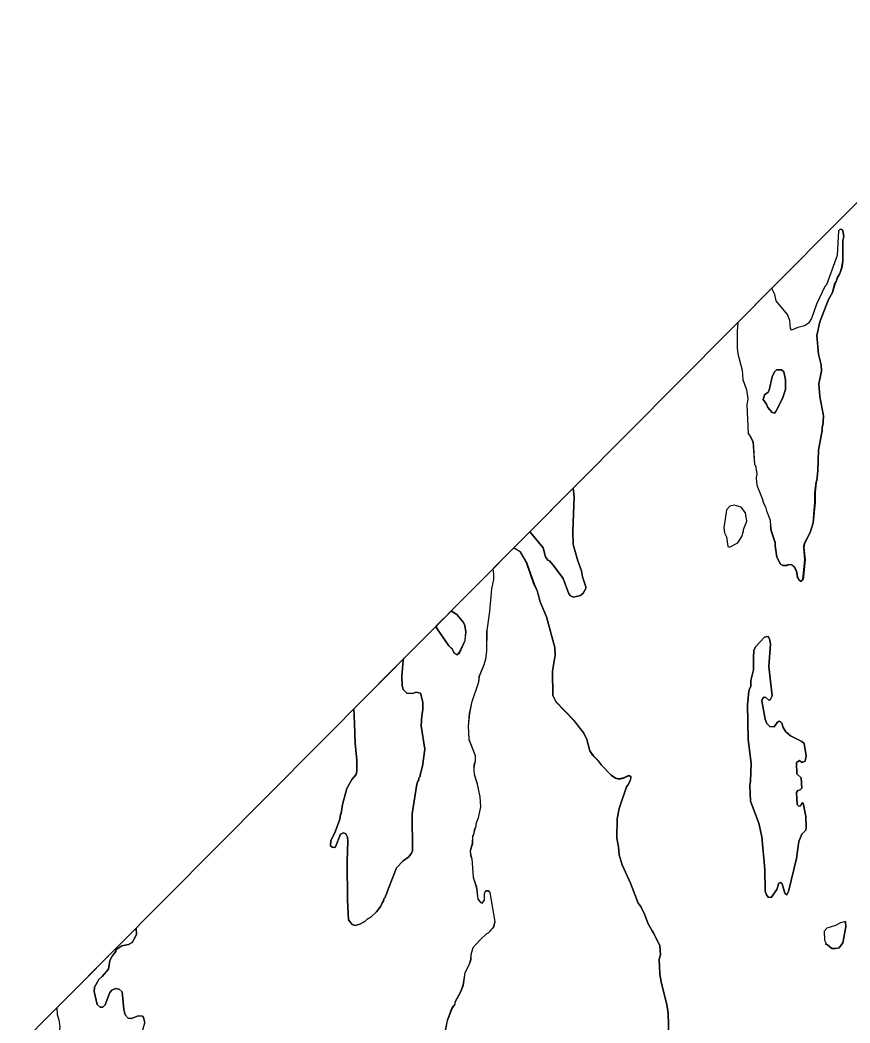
# Model space of a CAD drawing. Extents: x 642515 to 647219, y 6080136 to 6084356.
# Drawn here: x 645071.73 to 645109.71, y 6081093.21 to 6081139.09 of the extents above; entities that cross this region are included whole.
import ezdxf

# ---------------------------------------------------------------- set-up
doc = ezdxf.new("R2010")
doc.units = 0
doc.layers.add('Level 63', color=7, linetype='Continuous')

msp = doc.modelspace()

# ---------------------------------------------------------------- linework, layer by layer
at = {"layer": 'Level 63'}
msp.add_lwpolyline([(644998.478, 6081018.512), (645159.243, 6080858.717), (645279.09, 6080979.291), (645118.324, 6081139.086)], close=True, dxfattribs=at)
for points in [[(645106.145, 6081126.833), (645104.574, 6081125.253), (645104.542, 6081124.856), (645104.545, 6081124.094), (645104.579, 6081123.82), (645104.775, 6081123.066), (645104.803, 6081122.639), (645104.978, 6081122.172), (645105.039, 6081121.765), (645104.987, 6081121.484), (645105.051, 6081120.169), (645105.124, 6081120.082), (645105.265, 6081119.795), (645105.342, 6081118.761), (645105.376, 6081118.714), (645105.437, 6081118.333), (645105.411, 6081118.133), (645105.438, 6081117.813), (645105.694, 6081117.199), (645105.748, 6081116.999), (645105.842, 6081116.825), (645105.883, 6081116.638), (645106.058, 6081116.212), (645106.072, 6081115.958), (645106.099, 6081115.731), (645106.288, 6081115.184), (645106.282, 6081115.044), (645106.357, 6081114.516), (645106.525, 6081114.203), (645106.632, 6081114.136), (645106.812, 6081114.13), (645106.865, 6081114.17), (645107.032, 6081114.178), (645107.166, 6081114.071), (645107.253, 6081113.891), (645107.308, 6081113.597), (645107.388, 6081113.464), (645107.469, 6081113.411), (645107.555, 6081113.498), (645107.646, 6081114.393), (645107.598, 6081114.961), (645107.617, 6081115.128), (645107.883, 6081115.649), (645108.015, 6081116.091), (645108.105, 6081117.039), (645108.104, 6081117.48), (645108.156, 6081117.961), (645108.196, 6081118.015), (645108.228, 6081118.475), (645108.259, 6081119.417), (645108.429, 6081120.313), (645108.436, 6081120.48), (645108.469, 6081120.526), (645108.494, 6081120.981), (645108.325, 6081121.868), (645108.276, 6081122.449), (645108.408, 6081123.037), (645108.394, 6081123.318), (645108.259, 6081123.798), (645108.189, 6081124.653), (645108.328, 6081125.288), (645108.725, 6081126.304), (645108.911, 6081126.625), (645109.004, 6081126.999), (645109.077, 6081127.127), (645109.136, 6081127.32), (645109.236, 6081127.474), (645109.322, 6081127.735), (645109.381, 6081128.062), (645109.385, 6081129.004), (645109.424, 6081129.191), (645109.384, 6081129.445), (645109.33, 6081129.512), (645109.263, 6081129.525), (645109.183, 6081129.444), (645109.113, 6081128.315), (645108.63, 6081126.972), (645108.55, 6081126.891), (645108.172, 6081126.095), (645107.946, 6081125.44), (645107.807, 6081125.219), (645107.62, 6081125.099), (645107.313, 6081125.018), (645107.026, 6081124.903), (645106.979, 6081124.976), (645106.958, 6081125.344), (645106.844, 6081125.617), (645106.328, 6081126.25), (645106.267, 6081126.537), (645106.179, 6081126.717), (645106.145, 6081126.833)], [(645109.263, 6081129.525), (645109.183, 6081129.444), (645109.113, 6081128.315), (645108.63, 6081126.972), (645108.55, 6081126.891), (645108.172, 6081126.095), (645107.946, 6081125.44), (645107.807, 6081125.219), (645107.62, 6081125.099), (645107.313, 6081125.018), (645107.026, 6081124.903), (645106.979, 6081124.976), (645106.958, 6081125.344), (645106.844, 6081125.617), (645106.328, 6081126.25), (645106.267, 6081126.537), (645106.179, 6081126.717), (645106.145, 6081126.833)], [(645109.26, 6081129.52), (645109.33, 6081129.5), (645109.38, 6081129.44), (645109.42, 6081129.18), (645109.38, 6081129), (645109.38, 6081128.06), (645109.33, 6081127.73), (645109.23, 6081127.47), (645109.14, 6081127.31), (645109.08, 6081127.12), (645109.01, 6081126.99), (645108.91, 6081126.62), (645108.72, 6081126.3), (645108.33, 6081125.28), (645108.19, 6081124.65), (645108.26, 6081123.79), (645108.39, 6081123.32), (645108.41, 6081123.03), (645108.28, 6081122.45), (645108.33, 6081121.86), (645108.5, 6081120.97), (645108.47, 6081120.52), (645108.44, 6081120.47), (645108.43, 6081120.3), (645108.26, 6081119.42), (645108.23, 6081118.47)], [(645104.574, 6081125.253), (645104.542, 6081124.856), (645104.545, 6081124.094), (645104.579, 6081123.82), (645104.775, 6081123.066), (645104.803, 6081122.639), (645104.978, 6081122.172), (645105.039, 6081121.765), (645104.987, 6081121.484), (645105.051, 6081120.169)], [(645106.58, 6081123.08), (645106.34, 6081123.09), (645106.25, 6081122.99), (645106.14, 6081122.76), (645106.01, 6081122.15), (645105.97, 6081122.06), (645105.79, 6081121.94), (645105.74, 6081121.73), (645105.88, 6081121.52), (645105.95, 6081121.36), (645106.14, 6081121.13), (645106.25, 6081121.1), (645106.31, 6081121.18), (645106.62, 6081121.78), (645106.75, 6081122.19), (645106.76, 6081122.63), (645106.68, 6081123), (645106.58, 6081123.08)], [(645106.58, 6081123.08), (645106.68, 6081123), (645106.76, 6081122.63), (645106.75, 6081122.19), (645106.62, 6081121.78), (645106.31, 6081121.18), (645106.25, 6081121.1), (645106.14, 6081121.13), (645105.95, 6081121.36), (645105.88, 6081121.52), (645105.74, 6081121.73), (645105.79, 6081121.94), (645105.97, 6081122.06), (645106.01, 6081122.15), (645106.14, 6081122.76), (645106.25, 6081122.99), (645106.34, 6081123.09), (645106.58, 6081123.08)], [(645105.05, 6081120.16), (645105.12, 6081120.08), (645105.27, 6081119.79), (645105.34, 6081118.76), (645105.38, 6081118.71), (645105.44, 6081118.33), (645105.41, 6081118.13), (645105.44, 6081117.81), (645105.69, 6081117.2), (645105.75, 6081116.99), (645105.84, 6081116.82), (645105.88, 6081116.63), (645106.06, 6081116.21), (645106.07, 6081115.95)], [(645108.23, 6081118.47), (645108.19, 6081118.01), (645108.16, 6081117.95), (645108.11, 6081117.47), (645108.11, 6081117.04), (645108.02, 6081116.08), (645107.88, 6081115.65), (645107.62, 6081115.12), (645107.6, 6081114.96), (645107.65, 6081114.39), (645107.56, 6081113.49), (645107.47, 6081113.41), (645107.39, 6081113.46), (645107.31, 6081113.59), (645107.26, 6081113.88), (645107.16, 6081114.07), (645107.03, 6081114.17), (645106.86, 6081114.17), (645106.82, 6081114.13), (645106.64, 6081114.13), (645106.52, 6081114.19), (645106.36, 6081114.51), (645106.29, 6081115.03), (645106.29, 6081115.18), (645106.1, 6081115.72), (645106.07, 6081115.95)], [(645097.033, 6081117.666), (645095.057, 6081115.678), (645095.167, 6081115.558), (645095.67, 6081114.951), (645095.771, 6081114.531), (645095.885, 6081114.378), (645095.952, 6081114.351), (645096.14, 6081114.138), (645096.582, 6081113.538), (645096.838, 6081112.844), (645096.912, 6081112.745), (645097.059, 6081112.692), (645097.373, 6081112.766), (645097.499, 6081112.867), (645097.619, 6081113.081), (645097.619, 6081113.161), (645097.47, 6081113.614), (645097.423, 6081113.888), (645097.248, 6081114.342), (645097.045, 6081115.102), (645097.017, 6081115.703), (645097.085, 6081117.273), (645097.033, 6081117.666)], [(645097.033, 6081117.666), (645097.085, 6081117.273), (645097.017, 6081115.703), (645097.045, 6081115.102), (645097.248, 6081114.342), (645097.423, 6081113.888), (645097.47, 6081113.614), (645097.619, 6081113.161), (645097.619, 6081113.081), (645097.499, 6081112.867), (645097.373, 6081112.766), (645097.059, 6081112.692), (645096.912, 6081112.745), (645096.838, 6081112.844), (645096.582, 6081113.538), (645096.14, 6081114.138), (645095.952, 6081114.351), (645095.885, 6081114.378), (645095.771, 6081114.531), (645095.67, 6081114.951), (645095.167, 6081115.558)], [(645104.84, 6081115.7), (645104.84, 6081115.78), (645104.98, 6081116.16), (645104.93, 6081116.54), (645104.72, 6081116.8), (645104.4, 6081116.89), (645104.21, 6081116.85), (645104.05, 6081116.68), (645103.93, 6081115.86), (645103.96, 6081115.63), (645104.05, 6081115.45), (645104.11, 6081115), (645104.19, 6081114.97), (645104.58, 6081115.18), (645104.76, 6081115.46), (645104.84, 6081115.7)], [(645104.76, 6081115.46), (645104.84, 6081115.7), (645104.84, 6081115.78), (645104.98, 6081116.16), (645104.93, 6081116.54), (645104.72, 6081116.8), (645104.4, 6081116.89), (645104.21, 6081116.85), (645104.05, 6081116.68), (645103.93, 6081115.86), (645103.96, 6081115.63), (645104.05, 6081115.45), (645104.11, 6081115), (645104.19, 6081114.97), (645104.58, 6081115.18), (645104.76, 6081115.46)], [(645095.167, 6081115.558), (645095.057, 6081115.678)], [(645094.299, 6081114.915), (645093.369, 6081113.98), (645093.396, 6081113.762), (645093.397, 6081113.495), (645093.298, 6081113.061), (645093.214, 6081112.025), (645093.083, 6081111.17), (645093.08, 6081110.229), (645093.021, 6081109.848), (645092.941, 6081109.54), (645092.736, 6081109.052), (645092.703, 6081108.805), (645092.392, 6081107.849), (645092.287, 6081107.368), (645092.235, 6081106.78), (645092.264, 6081106.192), (645092.553, 6081105.438), (645092.561, 6081105.178), (645092.501, 6081104.998), (645092.488, 6081104.797), (645092.502, 6081104.583), (645092.624, 6081104.21), (645092.773, 6081103.556), (645092.794, 6081103.095), (645092.695, 6081102.594), (645092.583, 6081102.306), (645092.583, 6081102.213), (645092.51, 6081102.032), (645092.477, 6081101.825), (645092.437, 6081101.772), (645092.425, 6081101.424), (645092.326, 6081101.083), (645092.347, 6081100.877), (645092.401, 6081100.716), (645092.47, 6081099.875), (645092.605, 6081099.435), (645092.673, 6081098.887), (645092.794, 6081098.727), (645092.861, 6081098.701), (645092.981, 6081098.835), (645092.986, 6081099.149), (645093.046, 6081099.262), (645093.146, 6081099.269), (645093.22, 6081099.183), (645093.451, 6081097.835), (645093.385, 6081097.581), (645093.145, 6081097.313), (645093.072, 6081097.292), (645092.786, 6081097.018), (645092.446, 6081096.649)], [(645094.609, 6081114.768), (645094.388, 6081114.894), (645094.299, 6081114.915)], [(645099.676, 6081104.405), (645099.675, 6081104.498), (645099.568, 6081104.525), (645099.355, 6081104.417), (645099.148, 6081104.37), (645098.974, 6081104.409), (645098.78, 6081104.549), (645098.318, 6081105.022), (645098.197, 6081105.195), (645097.943, 6081105.448), (645097.795, 6081105.661), (645097.667, 6081106.175), (645097.526, 6081106.462), (645097.07, 6081107.062), (645096.246, 6081107.907), (645096.104, 6081108.194), (645096.088, 6081109.303), (645096.212, 6081110.031), (645096.198, 6081110.392), (645095.82, 6081111.78), (645095.524, 6081112.473), (645095.389, 6081112.994), (645095.241, 6081113.287), (645094.911, 6081114.254), (645094.609, 6081114.768), (645094.388, 6081114.894), (645094.299, 6081114.915)], [(645094.61, 6081114.76), (645094.92, 6081114.25), (645095.25, 6081113.29), (645095.39, 6081112.98), (645095.53, 6081112.47), (645095.82, 6081111.78), (645096.2, 6081110.39), (645096.22, 6081110.03), (645096.09, 6081109.3), (645096.11, 6081108.19), (645096.25, 6081107.9), (645097.07, 6081107.05), (645097.53, 6081106.46), (645097.67, 6081106.18), (645097.8, 6081105.66), (645097.95, 6081105.45), (645098.2, 6081105.19), (645098.32, 6081105.01), (645098.78, 6081104.54), (645098.98, 6081104.41), (645099.15, 6081104.36), (645099.35, 6081104.41), (645099.57, 6081104.52), (645099.68, 6081104.49), (645099.68, 6081104.4), (645099.63, 6081104.25), (645099.54, 6081104.08), (645099.48, 6081104.01), (645099.14, 6081103.02), (645099.05, 6081102.54), (645099.04, 6081101.67), (645099.11, 6081101.27), (645099.14, 6081100.9), (645099.28, 6081100.45), (645099.67, 6081099.6), (645100.01, 6081098.69), (645100.13, 6081098.53), (645100.31, 6081098.19), (645100.47, 6081097.74), (645100.65, 6081097.42), (645100.72, 6081097.33), (645101.01, 6081096.74), (645101.04, 6081096.33), (645100.98, 6081096.13), (645101, 6081095.45), (645101.06, 6081095.07), (645101.33, 6081094.06), (645101.38, 6081093.64), (645101.44, 6081092.12)], [(645093.369, 6081113.98), (645093.396, 6081113.762), (645093.397, 6081113.495), (645093.298, 6081113.061), (645093.214, 6081112.025), (645093.083, 6081111.17)], [(645091.451, 6081112.05), (645090.791, 6081111.386), (645090.786, 6081111.283), (645091.343, 6081110.464), (645091.503, 6081110.317), (645091.564, 6081110.177), (645091.731, 6081110.051), (645091.844, 6081110.165), (645092.096, 6081110.7), (645092.135, 6081111.101), (645092.081, 6081111.394), (645092.027, 6081111.528), (645091.719, 6081111.887), (645091.465, 6081112.047), (645091.451, 6081112.05)], [(645091.451, 6081112.05), (645091.465, 6081112.047), (645091.719, 6081111.887), (645092.027, 6081111.528), (645092.081, 6081111.394), (645092.135, 6081111.101)], [(645091.343, 6081110.464), (645090.786, 6081111.283), (645090.791, 6081111.386)], [(645093.08, 6081111.16), (645093.08, 6081110.23), (645093.03, 6081109.84), (645092.94, 6081109.54), (645092.73, 6081109.05), (645092.71, 6081108.8), (645092.39, 6081107.85), (645092.29, 6081107.37), (645092.23, 6081106.78), (645092.26, 6081106.18), (645092.55, 6081105.44), (645092.56, 6081105.17), (645092.51, 6081104.99), (645092.49, 6081104.8), (645092.51, 6081104.58), (645092.63, 6081104.2), (645092.77, 6081103.55), (645092.8, 6081103.09), (645092.7, 6081102.59), (645092.58, 6081102.3), (645092.58, 6081102.21), (645092.52, 6081102.03), (645092.48, 6081101.82), (645092.44, 6081101.76), (645092.43, 6081101.41), (645092.33, 6081101.07), (645092.35, 6081100.87), (645092.4, 6081100.72), (645092.47, 6081099.87), (645092.61, 6081099.43), (645092.68, 6081098.88), (645092.8, 6081098.72), (645092.87, 6081098.69), (645092.98, 6081098.83), (645092.99, 6081099.15), (645093.05, 6081099.26), (645093.15, 6081099.26), (645093.22, 6081099.18), (645093.45, 6081097.83), (645093.39, 6081097.57), (645093.15, 6081097.31), (645093.07, 6081097.29), (645092.79, 6081097.01), (645092.45, 6081096.65), (645092.36, 6081096.32), (645092.35, 6081096.1), (645092.28, 6081095.89), (645092.08, 6081095.5), (645092, 6081094.93), (645091.88, 6081094.62), (645091.62, 6081094.15), (645091.62, 6081094.07), (645091.5, 6081093.89), (645091.27, 6081093.31), (645091.15, 6081092.67)], [(645091.35, 6081110.46), (645091.51, 6081110.31), (645091.56, 6081110.17), (645091.73, 6081110.05), (645091.85, 6081110.16), (645092.1, 6081110.7), (645092.14, 6081111.1)], [(645106.82, 6081099.07), (645106.72, 6081099.15), (645106.61, 6081099.58), (645106.53, 6081099.64), (645106.45, 6081099.6), (645106.36, 6081099.32), (645106.1, 6081098.95), (645105.96, 6081098.97), (645105.88, 6081099.07), (645105.83, 6081099.24), (645105.81, 6081100.23), (645105.67, 6081101.73), (645105.53, 6081102.35), (645105.15, 6081103.36), (645105.12, 6081104.08), (645105.16, 6081104.27), (645105.18, 6081105.09), (645105.05, 6081106.18), (645105.01, 6081107.77), (645105.08, 6081108.37), (645105.11, 6081108.5), (645105.17, 6081108.6), (645105.17, 6081108.87), (645105.29, 6081109.36), (645105.29, 6081109.93), (645105.31, 6081110.24), (645105.38, 6081110.42), (645105.79, 6081110.86), (645105.96, 6081110.89), (645106.02, 6081110.78), (645106.07, 6081110.55), (645106, 6081109.51), (645106.14, 6081108.17), (645106.06, 6081107.99), (645105.99, 6081107.98), (645105.86, 6081108.1), (645105.77, 6081108.11), (645105.7, 6081108.04), (645105.68, 6081107.94), (645105.82, 6081107.1), (645105.9, 6081106.91), (645106.04, 6081106.77), (645106.24, 6081106.76), (645106.38, 6081106.95), (645106.47, 6081107.01), (645106.53, 6081106.99), (645106.59, 6081106.92), (645106.65, 6081106.72), (645106.77, 6081106.52), (645106.99, 6081106.35), (645107.51, 6081106.09), (645107.61, 6081106), (645107.7, 6081105.43), (645107.65, 6081105.19), (645107.55, 6081105.14), (645107.49, 6081105.14), (645107.39, 6081105.22), (645107.26, 6081105.13), (645107.28, 6081104.6), (645107.47, 6081104.42), (645107.5, 6081103.95), (645107.43, 6081103.88), (645107.32, 6081103.85), (645107.26, 6081103.75), (645107.29, 6081103.2), (645107.37, 6081103.12), (645107.44, 6081103.14), (645107.52, 6081103.28), (645107.57, 6081103.27), (645107.69, 6081102.65), (645107.7, 6081102.15), (645107.68, 6081102.03), (645107.5, 6081101.85), (645107.36, 6081101.51), (645107.26, 6081100.73), (645106.89, 6081099.22), (645106.82, 6081099.07)], [(645106.82, 6081099.07), (645106.89, 6081099.22), (645107.26, 6081100.73), (645107.36, 6081101.51), (645107.5, 6081101.85), (645107.68, 6081102.03), (645107.7, 6081102.15), (645107.69, 6081102.65), (645107.57, 6081103.27), (645107.52, 6081103.28), (645107.44, 6081103.14), (645107.37, 6081103.12), (645107.29, 6081103.2), (645107.26, 6081103.75), (645107.32, 6081103.85), (645107.43, 6081103.88), (645107.5, 6081103.95), (645107.47, 6081104.42), (645107.28, 6081104.6), (645107.26, 6081105.13), (645107.39, 6081105.22), (645107.49, 6081105.14), (645107.55, 6081105.14), (645107.65, 6081105.19), (645107.7, 6081105.43), (645107.61, 6081106), (645107.51, 6081106.09), (645106.99, 6081106.35), (645106.77, 6081106.52), (645106.65, 6081106.72), (645106.59, 6081106.92), (645106.53, 6081106.99), (645106.47, 6081107.01), (645106.38, 6081106.95), (645106.24, 6081106.76), (645106.04, 6081106.77), (645105.9, 6081106.91), (645105.82, 6081107.1), (645105.68, 6081107.94), (645105.7, 6081108.04), (645105.77, 6081108.11), (645105.86, 6081108.1), (645105.99, 6081107.98), (645106.06, 6081107.99), (645106.14, 6081108.17), (645106, 6081109.51), (645106.07, 6081110.55), (645106.02, 6081110.78), (645105.96, 6081110.89), (645105.79, 6081110.86), (645105.38, 6081110.42), (645105.31, 6081110.24), (645105.29, 6081109.93), (645105.29, 6081109.36), (645105.17, 6081108.87), (645105.17, 6081108.6), (645105.11, 6081108.5), (645105.08, 6081108.37), (645105.01, 6081107.77), (645105.05, 6081106.18), (645105.18, 6081105.09), (645105.16, 6081104.27), (645105.12, 6081104.08), (645105.15, 6081103.36), (645105.53, 6081102.35), (645105.67, 6081101.73), (645105.81, 6081100.23), (645105.83, 6081099.24), (645105.88, 6081099.07), (645105.96, 6081098.97), (645106.1, 6081098.95), (645106.36, 6081099.32), (645106.45, 6081099.6), (645106.53, 6081099.64), (645106.61, 6081099.58), (645106.72, 6081099.15), (645106.82, 6081099.07)], [(645089.289, 6081109.875), (645087.005, 6081107.577), (645087.032, 6081106.904), (645087.069, 6081106.003), (645087.138, 6081105.228), (645087.139, 6081104.748), (645087.106, 6081104.581), (645086.907, 6081104.353), (645086.687, 6081103.931), (645086.489, 6081103.196), (645086.43, 6081102.789), (645086.397, 6081102.742), (645086.358, 6081102.528), (645086.146, 6081101.953), (645085.953, 6081101.545), (645085.941, 6081101.318), (645086.008, 6081101.251), (645086.115, 6081101.238), (645086.168, 6081101.265), (645086.393, 6081101.84), (645086.533, 6081101.914), (645086.64, 6081101.861), (645086.708, 6081101.714), (645086.735, 6081101.527), (645086.691, 6081100.599), (645086.71, 6081098.823), (645086.759, 6081097.921), (645086.92, 6081097.721), (645087.067, 6081097.668), (645087.281, 6081097.722), (645087.514, 6081097.85), (645087.607, 6081097.957), (645087.774, 6081098.044), (645088.047, 6081098.292), (645088.246, 6081098.56), (645088.299, 6081098.707), (645088.359, 6081098.781), (645088.379, 6081098.881), (645088.439, 6081098.955), (645088.445, 6081099.028), (645088.519, 6081099.129), (645088.525, 6081099.202), (645088.962, 6081100.299), (645089.262, 6081100.627), (645089.515, 6081100.815), (645089.648, 6081100.975), (645089.695, 6081101.089), (645089.676, 6081102.772), (645089.886, 6081104.135), (645089.925, 6081104.268), (645089.979, 6081104.335), (645089.978, 6081104.416), (645090.032, 6081104.483), (645090.031, 6081104.563), (645090.15, 6081104.95), (645090.255, 6081105.739), (645090.091, 6081106.807), (645090.117, 6081107.274), (645090.163, 6081107.535), (645090.162, 6081107.882), (645090.047, 6081108.289), (645089.833, 6081108.342), (645089.7, 6081108.288), (645089.432, 6081108.301), (645089.258, 6081108.461), (645089.211, 6081108.627), (645089.203, 6081109.075), (645089.261, 6081109.803), (645089.289, 6081109.875)], [(645089.289, 6081109.875), (645089.261, 6081109.803), (645089.203, 6081109.075), (645089.211, 6081108.627), (645089.258, 6081108.461), (645089.432, 6081108.301), (645089.7, 6081108.288), (645089.833, 6081108.342)], [(645089.833, 6081108.342), (645090.047, 6081108.289), (645090.162, 6081107.882), (645090.163, 6081107.535), (645090.117, 6081107.274), (645090.091, 6081106.807), (645090.255, 6081105.739), (645090.15, 6081104.95), (645090.031, 6081104.563), (645090.032, 6081104.483), (645089.978, 6081104.416), (645089.979, 6081104.335), (645089.925, 6081104.268), (645089.886, 6081104.135), (645089.676, 6081102.772), (645089.695, 6081101.089), (645089.648, 6081100.975), (645089.515, 6081100.815), (645089.262, 6081100.627), (645088.962, 6081100.299), (645088.525, 6081099.202), (645088.519, 6081099.129), (645088.445, 6081099.028), (645088.439, 6081098.955), (645088.379, 6081098.881), (645088.359, 6081098.781), (645088.299, 6081098.707), (645088.246, 6081098.56), (645088.047, 6081098.292), (645087.774, 6081098.044), (645087.607, 6081097.957), (645087.514, 6081097.85), (645087.281, 6081097.722), (645087.067, 6081097.668), (645086.92, 6081097.721), (645086.759, 6081097.921), (645086.71, 6081098.823), (645086.691, 6081100.599), (645086.735, 6081101.527), (645086.708, 6081101.714), (645086.64, 6081101.861), (645086.533, 6081101.914), (645086.393, 6081101.84), (645086.168, 6081101.265), (645086.115, 6081101.238), (645086.008, 6081101.251), (645085.941, 6081101.318), (645085.953, 6081101.545), (645086.146, 6081101.953), (645086.358, 6081102.528), (645086.397, 6081102.742), (645086.43, 6081102.789), (645086.489, 6081103.196), (645086.687, 6081103.931), (645086.907, 6081104.353), (645087.106, 6081104.581), (645087.139, 6081104.748), (645087.138, 6081105.228), (645087.069, 6081106.003), (645087.032, 6081106.904), (645087.005, 6081107.577)], [(645101.44, 6081092.12), (645101.38, 6081093.64), (645101.33, 6081094.06), (645101.06, 6081095.07), (645101, 6081095.45), (645100.98, 6081096.13), (645101.04, 6081096.33), (645101.01, 6081096.74), (645100.72, 6081097.33), (645100.65, 6081097.42), (645100.47, 6081097.74), (645100.31, 6081098.19), (645100.13, 6081098.53), (645100.01, 6081098.69), (645099.67, 6081099.6), (645099.28, 6081100.45), (645099.14, 6081100.9), (645099.11, 6081101.27), (645099.04, 6081101.67), (645099.05, 6081102.54), (645099.14, 6081103.02), (645099.48, 6081104.01), (645099.54, 6081104.08), (645099.63, 6081104.25), (645099.68, 6081104.4)], [(645109.5, 6081097.85), (645109.27, 6081097.79), (645109.04, 6081097.67), (645108.65, 6081097.55), (645108.53, 6081097.41), (645108.54, 6081096.99), (645108.61, 6081096.85), (645108.59, 6081096.82)], [(645108.61, 6081096.85), (645108.59, 6081096.82), (645108.68, 6081096.79), (645108.87, 6081096.61), (645109.04, 6081096.61), (645109.21, 6081096.65), (645109.38, 6081096.87), (645109.51, 6081097.6), (645109.5, 6081097.85), (645109.27, 6081097.79), (645109.04, 6081097.67), (645108.65, 6081097.55), (645108.53, 6081097.41), (645108.54, 6081096.99), (645108.61, 6081096.85)], [(645109.5, 6081097.85), (645109.51, 6081097.6), (645109.38, 6081096.87), (645109.21, 6081096.65), (645109.04, 6081096.61), (645108.87, 6081096.61), (645108.68, 6081096.79), (645108.59, 6081096.82)], [(645077.036, 6081097.547), (645073.41, 6081093.9), (645073.422, 6081093.6), (645073.503, 6081093.346), (645073.544, 6081093.026)], [(645077.036, 6081097.547), (645077.051, 6081097.277), (645076.998, 6081097.13), (645076.858, 6081096.896), (645076.698, 6081096.802), (645076.391, 6081096.734), (645076.118, 6081096.553), (645076.105, 6081096.486), (645075.938, 6081096.265), (645075.839, 6081096.071), (645075.78, 6081095.677), (645075.494, 6081095.336), (645075.334, 6081095.202), (645075.135, 6081094.854), (645075.122, 6081094.653), (645075.257, 6081094.053), (645075.391, 6081093.933), (645075.518, 6081093.927), (645075.618, 6081094.041), (645075.843, 6081094.602), (645075.936, 6081094.709), (645076.09, 6081094.783), (645076.27, 6081094.75), (645076.404, 6081094.631), (645076.473, 6081093.829), (645076.541, 6081093.589), (645076.675, 6081093.429), (645076.829, 6081093.41), (645077.142, 6081093.538), (645077.336, 6081093.518), (645077.376, 6081093.465), (645077.444, 6081093.211)], [(645077.344, 6081092.897), (645077.444, 6081093.211), (645077.376, 6081093.465), (645077.336, 6081093.518), (645077.142, 6081093.538), (645076.829, 6081093.41), (645076.675, 6081093.429), (645076.541, 6081093.589), (645076.473, 6081093.829), (645076.404, 6081094.631), (645076.27, 6081094.75), (645076.09, 6081094.783), (645075.936, 6081094.709), (645075.843, 6081094.602), (645075.618, 6081094.041), (645075.518, 6081093.927), (645075.391, 6081093.933), (645075.257, 6081094.053), (645075.122, 6081094.653), (645075.135, 6081094.854), (645075.334, 6081095.202), (645075.494, 6081095.336), (645075.78, 6081095.677), (645075.839, 6081096.071), (645075.938, 6081096.265), (645076.105, 6081096.486), (645076.118, 6081096.553), (645076.391, 6081096.734), (645076.698, 6081096.802), (645076.858, 6081096.896), (645076.998, 6081097.13), (645077.051, 6081097.277), (645077.036, 6081097.547)], [(645092.446, 6081096.649), (645092.354, 6081096.329), (645092.341, 6081096.101), (645092.282, 6081095.894), (645092.082, 6081095.506), (645091.991, 6081094.932), (645091.878, 6081094.631), (645091.619, 6081094.156), (645091.619, 6081094.076), (645091.493, 6081093.895), (645091.268, 6081093.32), (645091.143, 6081092.672)], [(645073.41, 6081093.9), (645073.422, 6081093.6), (645073.503, 6081093.346), (645073.544, 6081093.026), (645073.459, 6081092.284), (645073.467, 6081091.904), (645073.515, 6081091.723), (645073.564, 6081090.755), (645073.525, 6081090.435), (645073.406, 6081090.127), (645073.347, 6081089.76), (645073.168, 6081089.245), (645073.183, 6081088.697), (645073.164, 6081088.383), (645073.137, 6081088.33), (645073.139, 6081087.889), (645073.187, 6081087.428)]]:
    msp.add_lwpolyline(points, dxfattribs=at)

doc.saveas('drawing.dxf')
